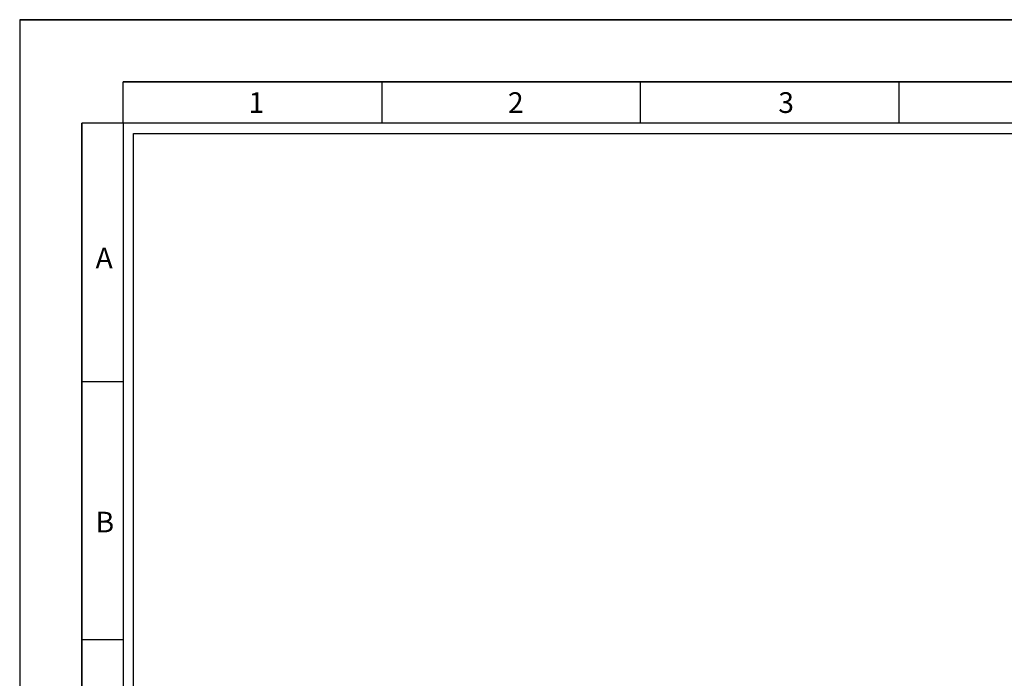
# Model space of a CAD drawing. Header units: millimetres. Extents: x -559 to 10735, y -2326 to 222.
# Tile 266 of 656: x 2376 to 2394, y -1729 to -1717. Entities that reach past the tile are written whole.
import ezdxf

# ---------------------------------------------------------------- set-up
doc = ezdxf.new("R2010")
doc.units = ezdxf.units.MM
doc.header["$LTSCALE"] = 4
doc.layers.add('Modelo', color=251, linetype='Continuous')

msp = doc.modelspace()

# ---------------------------------------------------------------- linework, layer by layer
at = {"layer": 'Modelo'}
for p, q in [((2376.239, -1716.639), (2432.97, -1716.639)), ((2376.239, -1716.639), (2432.97, -1716.639)), ((2425.903, -1717.785), (2378.149, -1717.785)), ((2378.149, -1718.549), (2378.149, -1717.785)), ((2378.149, -1717.785), (2387.7, -1717.785)), ((2425.903, -1717.785), (2378.149, -1717.785)), ((2378.149, -1718.549), (2378.149, -1717.785)), ((2378.149, -1717.785), (2387.7, -1717.785)), ((2382.924, -1717.785), (2382.924, -1718.549)), ((2382.924, -1717.785), (2382.924, -1718.549)), ((2387.7, -1718.549), (2387.7, -1717.785)), ((2387.7, -1717.785), (2397.25, -1717.785)), ((2387.7, -1718.549), (2387.7, -1717.785)), ((2387.7, -1717.785), (2397.25, -1717.785)), ((2392.475, -1717.785), (2392.475, -1718.549)), ((2392.475, -1717.785), (2392.475, -1718.549)), ((2377.385, -1747.201), (2377.385, -1718.549)), ((2378.149, -1718.549), (2377.385, -1718.549)), ((2377.385, -1718.549), (2377.385, -1728.1)), ((2377.385, -1747.201), (2377.385, -1718.549)), ((2378.149, -1718.549), (2377.385, -1718.549)), ((2377.385, -1718.549), (2377.385, -1728.1)), ((2377.385, -1723.324), (2378.149, -1723.324)), ((2377.385, -1723.324), (2378.149, -1723.324)), ((2378.149, -1728.1), (2377.385, -1728.1)), ((2377.385, -1728.1), (2377.385, -1737.651)), ((2378.149, -1728.1), (2377.385, -1728.1)), ((2377.385, -1728.1), (2377.385, -1737.651))]:
    msp.add_line(p, q, dxfattribs=at)
for points in [[(2376.239, -1756.752), (2432.97, -1756.752), (2432.97, -1716.639), (2376.239, -1716.639)], [(2376.239, -1756.752), (2432.97, -1756.752), (2432.97, -1716.639), (2376.239, -1716.639)], [(2378.149, -1754.842), (2431.06, -1754.842), (2431.06, -1718.549), (2378.149, -1718.549)], [(2378.149, -1754.842), (2431.06, -1754.842), (2431.06, -1718.549), (2378.149, -1718.549)], [(2430.869, -1754.651), (2378.34, -1754.651), (2378.34, -1718.74), (2430.869, -1718.74)], [(2430.869, -1754.651), (2378.34, -1754.651), (2378.34, -1718.74), (2430.869, -1718.74)]]:
    msp.add_lwpolyline(points, close=True, dxfattribs=at)

# ---------------------------------------------------------------- texts
at = {"layer": 'Modelo', "char_height": 0.382, "attachment_point": 1}
for s, insert in [('1', (2380.464, -1717.98)), ('1', (2380.464, -1717.98)), ('2', (2385.254, -1717.98)), ('2', (2385.254, -1717.98)), ('3', (2390.246, -1717.98)), ('3', (2390.246, -1717.98)), ('A', (2377.64, -1720.852)), ('A', (2377.64, -1720.852)), ('B', (2377.64, -1725.731)), ('B', (2377.64, -1725.731))]:
    msp.add_mtext_dynamic_manual_height_columns(s, width=5.24484, gutter_width=1.91, heights=[0], dxfattribs=dict(at, insert=insert))

doc.saveas('drawing.dxf')
